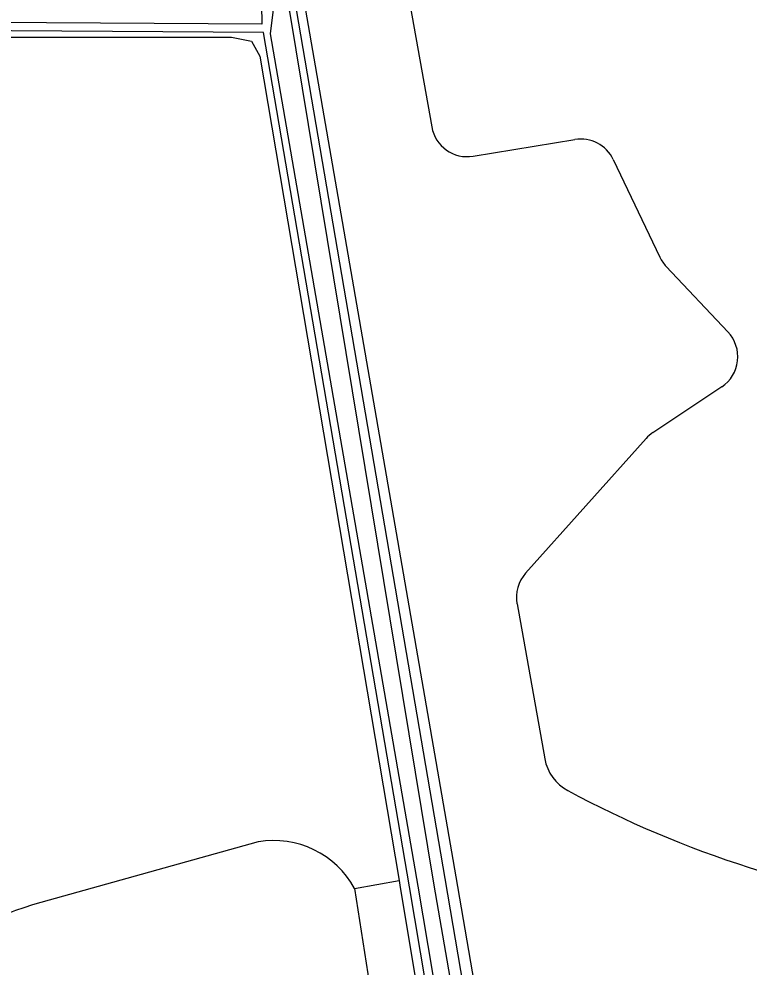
# Model space of a CAD drawing. Extents: x 133000 to 136000, y 400500 to 403500.
# Drawn here: x 133992 to 134072.8, y 402185.7 to 402290.6 of the extents above; entities that cross this region are included whole.
import ezdxf

# ---------------------------------------------------------------- set-up
doc = ezdxf.new("R2010")
doc.units = 0
for name, color, linetype in [('gg-knt-BGT kruinlijn', 7, 'Continuous'), ('gg-knt-bovenkant onderkant talud', 7, 'Continuous'), ('gg-kntw-greppel-droge sloot', 7, 'Continuous'), ('gt-grn-groengrens', 7, 'Continuous')]:
    doc.layers.add(name, color=color, linetype=linetype)

msp = doc.modelspace()

# ---------------------------------------------------------------- linework, layer by layer
at = {"layer": 'gg-knt-BGT kruinlijn'}
for points in [[(134072.72, 401998.38), (134072.41, 402000.13), (134039.16, 402195.51), (134022.51, 402292.99), (134013.93, 402339.93), (134011.15, 402340.14), (134018.59, 402293.03), (133935.75, 402292.87)], [(134068.4, 401997.59), (134067.95, 402000.06), (134035.21, 402194.57), (134019.07, 402289.12), (133935.47, 402289.67)]]:
    msp.add_lwpolyline(points, dxfattribs=at)
at = {"layer": 'gg-knt-bovenkant onderkant talud'}
for points in [[(134075.49, 401998.88), (134073.96, 402000.26), (134040.39, 402195.68), (134023.41, 402293.52), (134015.2, 402340.48)], [(133935.47, 402289.67), (133936.45, 402288.61), (134015.54, 402288.58), (134017.74, 402288.14), (134018.67, 402286.49), (134034.06, 402195.28)], [(134034.06, 402195.28), (134034.19, 402194.49), (134053.01, 402081.71)]]:
    msp.add_lwpolyline(points, dxfattribs=at)
at = {"layer": 'gg-kntw-greppel-droge sloot'}
for points in [[(133935.52, 402291.77), (134018.84, 402292.2), (134018.87, 402290.04), (133935.55, 402290.53)], [(134021.98, 402291.43), (134020.99, 402292.38), (134020.23, 402292.26), (134019.82, 402288.96), (134036.14, 402194.66), (134068.9, 402000.1), (134069.74, 401998.39), (134071.66, 401998.71), (134071.66, 401999.97), (134037.95, 402194.75), (134021.98, 402291.43)]]:
    msp.add_lwpolyline(points, dxfattribs=at)
at = {"layer": 'gt-grn-groengrens'}
for p, q in [((134042.26, 402275.42), (134053.5, 402277.27)), ((134057.76, 402275.05), (134062.92, 402264.24)), ((134063.62, 402263.22), (134070.44, 402255.98)), ((134069.75, 402249.91), (134062.14, 402244.83)), ((134061.38, 402244.17), (134048.06, 402229.27)), ((134047.11, 402225.9), (134050.17, 402208.75)), ((134018.5, 402199.56), (133994.46, 402192.85)), ((134029.15, 402194.4), (134034.06, 402195.28))]:
    msp.add_line(p, q, dxfattribs=at)
for points in [[(134112.3, 402250.46), (134095.84, 402351.15), (134026.88, 402339.06), (134037.68, 402278.66)], [(134029.15, 402194.4), (134031.71, 402177.86), (134031.8, 402162.98), (134030.91, 402141.31), (134027.32, 402127.3), (134023.15, 402116.55)]]:
    msp.add_lwpolyline(points, dxfattribs=at)
for centre, radius, start, end in [((134041.61, 402279.37), 4, 190.1423, 279.3372), ((134054.15, 402273.32), 4, 25.5143, 99.3396), ((134066.51, 402265.95), 3.98, 205.452, 223.3408), ((134067.53, 402253.23), 4, 303.6987, 43.3144), ((134064.37, 402241.5), 4.01, 123.752, 138.214), ((134051.04, 402226.61), 4, 138.1931, 190.1544), ((134055.1, 402209.63), 5, 190.1536, 241.787), ((134109.2, 402310.49), 119.46, 241.7907, 262.7018), ((134020.2, 402189.5), 10.2, 28.7288, 99.5839), ((134004.97, 402155.49), 38.81, 105.7123, 128.8871)]:
    msp.add_arc(centre, radius, start, end, dxfattribs=at)

doc.saveas('drawing.dxf')
